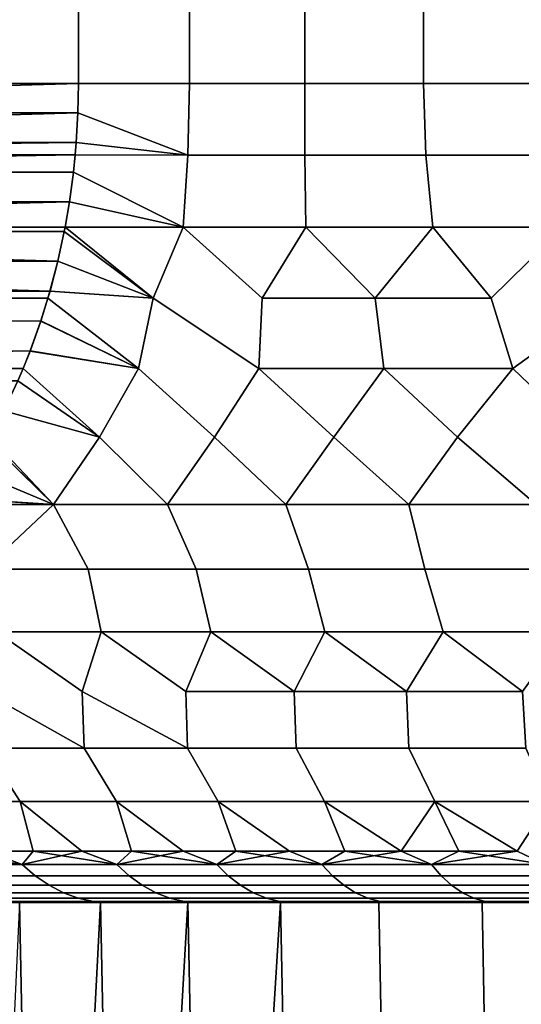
# Model space of a CAD drawing. Header units: metres. Extents: x -109 to 109, y -100 to 58.
# Tile 476 of 642: x -8.18 to -5.73, y 20.2 to 25.01. Entities that reach past the tile are written whole.
import ezdxf

# ---------------------------------------------------------------- set-up
doc = ezdxf.new("R2010")
doc.units = ezdxf.units.M
doc.layers.add('solid_21_062_100_XXX', color=7, linetype='CONTINUOUS')

msp = doc.modelspace()

# ---------------------------------------------------------------- linework, layer by layer
at = {"layer": 'solid_21_062_100_XXX'}
for points in [[(-7.892305, 24.700001, 215.32756), (-7.892305, 32.700001, 215.32756), (-12.892304, 32.700001, 206.667297), (-12.892304, 24.700001, 206.667297)], [(-12.892304, 24.700001, 203.32756), (-12.892304, 32.700001, 203.32756), (-7.892305, 32.700001, 194.667297), (-7.892305, 24.700001, 194.667297)], [(-7.892305, 24.700001, 215.32756), (-7.349827, 24.700001, 215.720306), (-7.349827, 32.700001, 215.720306), (-7.892305, 32.700001, 215.32756)], [(-7.349827, 24.700001, 194.274551), (-7.892305, 24.700001, 194.667297), (-7.892305, 32.700001, 194.667297), (-7.349827, 32.700001, 194.274551)], [(-7.349827, 24.700001, 215.720306), (-6.787843, 24.700001, 216.084595), (-6.787843, 32.700001, 216.084595), (-7.349827, 32.700001, 215.720306)], [(-6.787843, 24.700001, 193.910263), (-7.349827, 24.700001, 194.274551), (-7.349827, 32.700001, 194.274551), (-6.787843, 32.700001, 193.910263)], [(-6.787843, 24.700001, 216.084595), (-6.207843, 24.700001, 216.419464), (-6.207843, 32.700001, 216.419464), (-6.787843, 32.700001, 216.084595)], [(-6.207843, 24.700001, 193.575409), (-6.787843, 24.700001, 193.910263), (-6.787843, 32.700001, 193.910263), (-6.207843, 32.700001, 193.575409)], [(-6.207843, 24.700001, 216.419464), (-5.611368, 24.700001, 216.723999), (-5.611368, 32.700001, 216.723999), (-6.207843, 32.700001, 216.419464)], [(-5.611368, 24.700001, 193.270859), (-6.207843, 24.700001, 193.575409), (-6.207843, 32.700001, 193.575409), (-5.611368, 32.700001, 193.270859)], [(-12.889605, 24.555933, 203.322876), (-12.892304, 24.700001, 203.32756), (-7.892305, 24.700001, 194.667297), (-7.895004, 24.555971, 194.671982)], [(-12.889606, 24.555977, 206.671982), (-7.892305, 24.700001, 215.32756), (-12.892304, 24.700001, 206.667297)], [(-12.881464, 24.411621, 206.686081), (-7.895005, 24.555935, 215.322876), (-7.892305, 24.700001, 215.32756), (-12.889606, 24.555977, 206.671982)], [(-7.349827, 24.700001, 215.720306), (-7.892305, 24.700001, 215.32756), (-7.895005, 24.555935, 215.322876), (-7.358095, 24.35046, 215.699799)], [(-7.895004, 24.555971, 194.671982), (-7.892305, 24.700001, 194.667297), (-7.349827, 24.700001, 194.274551), (-7.358095, 24.35046, 194.295074)], [(-7.358095, 24.35046, 194.295074), (-7.349827, 24.700001, 194.274551), (-6.787843, 24.700001, 193.910263), (-6.786693, 24.35046, 193.923904)], [(-6.787843, 24.700001, 216.084595), (-7.349827, 24.700001, 215.720306), (-7.358095, 24.35046, 215.699799), (-6.786692, 24.35046, 216.070953)], [(-6.196611, 24.35046, 193.583221), (-6.786693, 24.35046, 193.923904), (-6.787843, 24.700001, 193.910263), (-6.207843, 24.700001, 193.575409)], [(-6.207843, 24.700001, 216.419464), (-6.787843, 24.700001, 216.084595), (-6.786692, 24.35046, 216.070953), (-6.19661, 24.35046, 216.411636)], [(-5.589474, 24.35046, 193.273956), (-6.196611, 24.35046, 193.583221), (-6.207843, 24.700001, 193.575409), (-5.611368, 24.700001, 193.270859)], [(-6.207843, 24.700001, 216.419464), (-6.19661, 24.35046, 216.411636), (-5.589473, 24.35046, 216.720901), (-5.611368, 24.700001, 216.723999)], [(-12.881461, 24.411581, 203.308777), (-12.889605, 24.555933, 203.322876), (-7.895004, 24.555971, 194.671982), (-7.903146, 24.411613, 194.686081)], [(-12.876366, 24.350513, 206.694916), (-7.903149, 24.411583, 215.308777), (-7.895005, 24.555935, 215.322876), (-12.881464, 24.411621, 206.686081)], [(-7.895005, 24.555935, 215.322876), (-7.903149, 24.411583, 215.308777), (-7.358095, 24.35046, 215.699799)], [(-7.358095, 24.35046, 194.295074), (-7.903146, 24.411613, 194.686081), (-7.895004, 24.555971, 194.671982)], [(-12.876365, 24.350512, 203.299942), (-12.881461, 24.411581, 203.308777), (-7.903146, 24.411613, 194.686081), (-7.908245, 24.350513, 194.694916)], [(-12.867802, 24.267176, 206.709747), (-7.908245, 24.350512, 215.299942), (-7.903149, 24.411583, 215.308777), (-12.876366, 24.350513, 206.694916)], [(-7.358095, 24.35046, 194.295074), (-7.908245, 24.350513, 194.694916), (-7.903146, 24.411613, 194.686081)], [(-7.903149, 24.411583, 215.308777), (-7.908245, 24.350512, 215.299942), (-7.358095, 24.35046, 215.699799)], [(-12.867801, 24.267168, 203.28511), (-12.876365, 24.350512, 203.299942), (-7.908245, 24.350513, 194.694916), (-7.91681, 24.267166, 194.709747)], [(-12.867802, 24.267176, 206.709747), (-7.916809, 24.267172, 215.28511), (-7.908245, 24.350512, 215.299942)], [(-7.91681, 24.267166, 194.709747), (-7.908245, 24.350513, 194.694916), (-7.358095, 24.35046, 194.295074), (-7.381503, 23.998781, 194.35643)], [(-7.358095, 24.35046, 215.699799), (-7.908245, 24.350512, 215.299942), (-7.916809, 24.267172, 215.28511), (-7.381501, 23.998781, 215.638443)], [(-7.381503, 23.998781, 194.35643), (-7.358095, 24.35046, 194.295074), (-6.786693, 24.35046, 193.923904), (-6.782656, 23.998781, 193.965057)], [(-6.786692, 24.35046, 216.070953), (-7.358095, 24.35046, 215.699799), (-7.381501, 23.998781, 215.638443), (-6.782654, 23.998781, 216.0298)], [(-6.163111, 23.998781, 193.607361), (-6.782656, 23.998781, 193.965057), (-6.786693, 24.35046, 193.923904), (-6.196611, 24.35046, 193.583221)], [(-6.19661, 24.35046, 216.411636), (-6.786692, 24.35046, 216.070953), (-6.782654, 23.998781, 216.0298), (-6.163111, 23.998781, 216.387497)], [(-5.52476, 23.998781, 193.284424), (-6.163111, 23.998781, 193.607361), (-6.196611, 24.35046, 193.583221), (-5.589474, 24.35046, 193.273956)], [(-6.19661, 24.35046, 216.411636), (-6.163111, 23.998781, 216.387497), (-5.524761, 23.998781, 216.710449), (-5.589473, 24.35046, 216.720901)], [(-12.867802, 24.267176, 206.709747), (-12.848472, 24.122503, 206.743225), (-7.936129, 24.122559, 215.251648), (-7.916809, 24.267172, 215.28511)], [(-12.848479, 24.122553, 203.251648), (-12.867801, 24.267168, 203.28511), (-7.91681, 24.267166, 194.709747), (-7.936139, 24.122496, 194.743225)], [(-7.381503, 23.998781, 194.35643), (-7.936139, 24.122496, 194.743225), (-7.91681, 24.267166, 194.709747)], [(-7.916809, 24.267172, 215.28511), (-7.936129, 24.122559, 215.251648), (-7.381501, 23.998781, 215.638443)], [(-12.827353, 23.998844, 203.215057), (-12.848479, 24.122553, 203.251648), (-7.936139, 24.122496, 194.743225), (-7.957255, 23.998846, 194.7798)], [(-12.827354, 23.998846, 206.7798), (-7.936129, 24.122559, 215.251648), (-12.848472, 24.122503, 206.743225)], [(-12.823195, 23.977135, 206.787003), (-7.957256, 23.998844, 215.215057), (-7.936129, 24.122559, 215.251648), (-12.827354, 23.998846, 206.7798)], [(-7.936129, 24.122559, 215.251648), (-7.957256, 23.998844, 215.215057), (-7.381501, 23.998781, 215.638443)], [(-7.527708, 23.65061, 194.535568), (-7.957255, 23.998846, 194.7798), (-7.936139, 24.122496, 194.743225), (-7.381503, 23.998781, 194.35643)], [(-12.823222, 23.977272, 203.207901), (-12.827353, 23.998844, 203.215057), (-7.957255, 23.998846, 194.7798), (-7.961416, 23.977129, 194.787003)], [(-12.823195, 23.977135, 206.787003), (-7.961386, 23.977278, 215.207901), (-7.957256, 23.998844, 215.215057)], [(-7.527708, 23.65061, 194.535568), (-7.961416, 23.977129, 194.787003), (-7.957255, 23.998846, 194.7798)], [(-7.381501, 23.998781, 215.638443), (-7.957256, 23.998844, 215.215057), (-7.961386, 23.977278, 215.207901), (-7.527712, 23.65061, 215.45929)], [(-7.381501, 23.998781, 215.638443), (-7.527712, 23.65061, 215.45929), (-7.011148, 23.30769, 215.709152), (-6.994752, 23.65061, 215.822891)], [(-7.011152, 23.30769, 194.285706), (-7.527708, 23.65061, 194.535568), (-7.381503, 23.998781, 194.35643), (-6.994749, 23.65061, 194.171982)], [(-6.994749, 23.65061, 194.171982), (-7.381503, 23.998781, 194.35643), (-6.782656, 23.998781, 193.965057)], [(-6.782654, 23.998781, 216.0298), (-7.381501, 23.998781, 215.638443), (-6.994752, 23.65061, 215.822891)], [(-6.782654, 23.998781, 216.0298), (-6.994752, 23.65061, 215.822891), (-6.444266, 23.65061, 216.159348)], [(-6.444263, 23.65061, 193.83551), (-6.994749, 23.65061, 194.171982), (-6.782656, 23.998781, 193.965057)], [(-6.444263, 23.65061, 193.83551), (-6.782656, 23.998781, 193.965057), (-6.163111, 23.998781, 193.607361)], [(-6.163111, 23.998781, 216.387497), (-6.782654, 23.998781, 216.0298), (-6.444266, 23.65061, 216.159348)], [(-6.163111, 23.998781, 216.387497), (-6.444266, 23.65061, 216.159348), (-5.877632, 23.65061, 216.46785)], [(-5.87763, 23.65061, 193.527008), (-6.444263, 23.65061, 193.83551), (-6.163111, 23.998781, 193.607361)], [(-5.524761, 23.998781, 216.710449), (-6.163111, 23.998781, 216.387497), (-5.877632, 23.65061, 216.46785)], [(-5.87763, 23.65061, 193.527008), (-6.163111, 23.998781, 193.607361), (-5.52476, 23.998781, 193.284424)], [(-5.524761, 23.998781, 216.710449), (-5.877632, 23.65061, 216.46785), (-5.771171, 23.30769, 216.425064), (-5.296269, 23.65061, 216.747604)], [(-5.771175, 23.30769, 193.569794), (-5.87763, 23.65061, 193.527008), (-5.52476, 23.998781, 193.284424), (-5.296269, 23.65061, 193.247253)], [(-12.823222, 23.977272, 203.207901), (-7.961416, 23.977129, 194.787003), (-7.992857, 23.831469, 194.841461), (-12.791809, 23.831709, 203.153488)], [(-12.823195, 23.977135, 206.787003), (-7.992798, 23.831717, 215.153503), (-7.961386, 23.977278, 215.207901)], [(-12.823195, 23.977135, 206.787003), (-12.791754, 23.831474, 206.841461), (-8.030652, 23.686056, 215.087936), (-7.992798, 23.831717, 215.153503)], [(-7.527708, 23.65061, 194.535568), (-7.992857, 23.831469, 194.841461), (-7.961416, 23.977129, 194.787003)], [(-7.961386, 23.977278, 215.207901), (-7.992798, 23.831717, 215.153503), (-7.527712, 23.65061, 215.45929)], [(-12.791809, 23.831709, 203.153488), (-7.992857, 23.831469, 194.841461), (-8.030729, 23.685783, 194.907059), (-12.753955, 23.686049, 203.087936)], [(-12.753882, 23.685787, 206.907059), (-8.030652, 23.686056, 215.087936), (-12.791754, 23.831474, 206.841461)], [(-7.527708, 23.65061, 194.535568), (-8.030729, 23.685783, 194.907059), (-7.992857, 23.831469, 194.841461)], [(-7.992798, 23.831717, 215.153503), (-8.030652, 23.686056, 215.087936), (-7.527712, 23.65061, 215.45929)], [(-12.743778, 23.650732, 203.070297), (-12.753955, 23.686049, 203.087936), (-8.030729, 23.685783, 194.907059), (-8.04083, 23.650738, 194.924561)], [(-12.753882, 23.685787, 206.907059), (-12.74378, 23.650738, 206.924561), (-8.040832, 23.650732, 215.070297), (-8.030652, 23.686056, 215.087936)], [(-8.030652, 23.686056, 215.087936), (-8.040832, 23.650732, 215.070297), (-7.599179, 23.30769, 215.300323), (-7.527712, 23.65061, 215.45929)], [(-7.599183, 23.30769, 194.694534), (-8.04083, 23.650738, 194.924561), (-8.030729, 23.685783, 194.907059), (-7.527708, 23.65061, 194.535568)], [(-12.74378, 23.650738, 206.924561), (-12.70906, 23.539654, 206.984695), (-8.075465, 23.539907, 215.010315), (-8.040832, 23.650732, 215.070297)], [(-12.709142, 23.5399, 203.010315), (-12.743778, 23.650732, 203.070297), (-8.04083, 23.650738, 194.924561), (-8.075551, 23.53965, 194.984695)], [(-7.599183, 23.30769, 194.694534), (-8.075551, 23.53965, 194.984695), (-8.04083, 23.650738, 194.924561)], [(-8.040832, 23.650732, 215.070297), (-8.075465, 23.539907, 215.010315), (-7.599179, 23.30769, 215.300323)], [(-7.227883, 22.971733, 194.564804), (-7.599183, 23.30769, 194.694534), (-7.527708, 23.65061, 194.535568), (-7.011152, 23.30769, 194.285706)], [(-7.527712, 23.65061, 215.45929), (-7.599179, 23.30769, 215.300323), (-7.22786, 22.971733, 215.430084), (-7.011148, 23.30769, 215.709152)], [(-7.011152, 23.30769, 194.285706), (-6.994749, 23.65061, 194.171982), (-6.444263, 23.65061, 193.83551), (-6.40118, 23.30769, 193.9104)], [(-6.444266, 23.65061, 216.159348), (-6.994752, 23.65061, 215.822891), (-7.011148, 23.30769, 215.709152), (-6.401175, 23.30769, 216.084457)], [(-5.877632, 23.65061, 216.46785), (-6.444266, 23.65061, 216.159348), (-6.401175, 23.30769, 216.084457), (-5.771171, 23.30769, 216.425064)], [(-5.771175, 23.30769, 193.569794), (-6.40118, 23.30769, 193.9104), (-6.444263, 23.65061, 193.83551), (-5.87763, 23.65061, 193.527008)], [(-5.421571, 22.971733, 193.521866), (-5.771175, 23.30769, 193.569794), (-5.296269, 23.65061, 193.247253), (-5.123109, 23.30769, 193.264954)], [(-5.296269, 23.65061, 216.747604), (-5.771171, 23.30769, 216.425064), (-5.421547, 22.971733, 216.473007), (-5.123105, 23.30769, 216.729904)], [(-12.709142, 23.5399, 203.010315), (-8.075551, 23.53965, 194.984695), (-8.127786, 23.393299, 195.075165), (-12.656947, 23.393618, 202.919907)], [(-12.656824, 23.393299, 207.075165), (-8.127659, 23.393627, 214.919907), (-8.075465, 23.539907, 215.010315), (-12.70906, 23.539654, 206.984695)], [(-7.599183, 23.30769, 194.694534), (-8.127786, 23.393299, 195.075165), (-8.075551, 23.53965, 194.984695)], [(-8.075465, 23.539907, 215.010315), (-8.127659, 23.393627, 214.919907), (-7.599179, 23.30769, 215.300323)], [(-12.622688, 23.307838, 202.860565), (-12.656947, 23.393618, 202.919907), (-8.127786, 23.393299, 195.075165), (-8.161932, 23.307814, 195.134308)], [(-12.622678, 23.307814, 207.134308), (-8.127659, 23.393627, 214.919907), (-12.656824, 23.393299, 207.075165)], [(-12.596712, 23.247175, 207.179291), (-8.161922, 23.307838, 214.860565), (-8.127659, 23.393627, 214.919907), (-12.622678, 23.307814, 207.134308)], [(-7.788876, 22.971733, 194.976685), (-8.161932, 23.307814, 195.134308), (-8.127786, 23.393299, 195.075165), (-7.599183, 23.30769, 194.694534)], [(-8.127659, 23.393627, 214.919907), (-8.161922, 23.307838, 214.860565), (-7.788854, 22.971733, 215.018204), (-7.599179, 23.30769, 215.300323)], [(-12.622688, 23.307838, 202.860565), (-8.161932, 23.307814, 195.134308), (-8.187897, 23.247177, 195.179291)], [(-12.596712, 23.247175, 207.179291), (-8.187726, 23.247566, 214.815872), (-8.161922, 23.307838, 214.860565)], [(-7.788876, 22.971733, 194.976685), (-8.187897, 23.247177, 195.179291), (-8.161932, 23.307814, 195.134308)], [(-8.161922, 23.307838, 214.860565), (-8.187726, 23.247566, 214.815872), (-7.788854, 22.971733, 215.018204)], [(-7.457946, 22.644421, 194.893951), (-7.788876, 22.971733, 194.976685), (-7.599183, 23.30769, 194.694534), (-7.227883, 22.971733, 194.564804)], [(-7.599179, 23.30769, 215.300323), (-7.788854, 22.971733, 215.018204), (-7.457963, 22.644421, 215.100891), (-7.22786, 22.971733, 215.430084)], [(-6.879186, 22.644421, 194.491333), (-7.227883, 22.971733, 194.564804), (-7.011152, 23.30769, 194.285706), (-6.645156, 22.971733, 194.184296)], [(-7.011148, 23.30769, 215.709152), (-7.22786, 22.971733, 215.430084), (-6.879202, 22.644421, 215.50351), (-6.645133, 22.971733, 215.810577)], [(-6.645156, 22.971733, 194.184296), (-7.011152, 23.30769, 194.285706), (-6.40118, 23.30769, 193.9104)], [(-6.401175, 23.30769, 216.084457), (-7.011148, 23.30769, 215.709152), (-6.645133, 22.971733, 215.810577)], [(-6.278743, 22.644421, 194.121826), (-6.645156, 22.971733, 194.184296), (-6.40118, 23.30769, 193.9104), (-6.042448, 22.971733, 193.836304)], [(-6.401175, 23.30769, 216.084457), (-6.645133, 22.971733, 215.810577), (-6.278758, 22.644421, 215.873016), (-6.042425, 22.971733, 216.158569)], [(-6.042448, 22.971733, 193.836304), (-6.40118, 23.30769, 193.9104), (-5.771175, 23.30769, 193.569794)], [(-5.771171, 23.30769, 216.425064), (-6.401175, 23.30769, 216.084457), (-6.042425, 22.971733, 216.158569)], [(-5.65851, 22.644421, 193.786606), (-6.042448, 22.971733, 193.836304), (-5.771175, 23.30769, 193.569794), (-5.421571, 22.971733, 193.521866)], [(-5.771171, 23.30769, 216.425064), (-6.042425, 22.971733, 216.158569), (-5.658525, 22.644421, 216.208252), (-5.421547, 22.971733, 216.473007)], [(-7.788876, 22.971733, 194.976685), (-8.256546, 23.10146, 195.298187), (-8.187897, 23.247177, 195.179291)], [(-8.187726, 23.247566, 214.815872), (-8.256346, 23.101858, 214.697021), (-7.788854, 22.971733, 215.018204)], [(-8.256346, 23.101858, 214.697021), (-8.325793, 22.971727, 214.576736), (-8.013216, 22.644421, 214.666428), (-7.788854, 22.971733, 215.018204)], [(-8.013199, 22.644421, 195.328415), (-8.325793, 22.971729, 195.418121), (-8.256546, 23.10146, 195.298187), (-7.788876, 22.971733, 194.976685)], [(-8.013199, 22.644421, 195.328415), (-8.421469, 22.814316, 195.583847), (-8.334268, 22.956833, 195.4328)], [(-8.333982, 22.957331, 214.562546), (-8.421124, 22.814846, 214.411621), (-8.013216, 22.644421, 214.666428)], [(-8.013199, 22.644421, 195.328415), (-8.334268, 22.956833, 195.4328), (-8.325793, 22.971729, 195.418121)], [(-8.325793, 22.971727, 214.576736), (-8.333982, 22.957331, 214.562546), (-8.013216, 22.644421, 214.666428)], [(-7.788854, 22.971733, 215.018204), (-8.013216, 22.644421, 214.666428), (-7.457963, 22.644421, 215.100891)], [(-7.457946, 22.644421, 194.893951), (-8.013199, 22.644421, 195.328415), (-7.788876, 22.971733, 194.976685)], [(-7.22786, 22.971733, 215.430084), (-7.457963, 22.644421, 215.100891), (-6.879202, 22.644421, 215.50351)], [(-6.879186, 22.644421, 194.491333), (-7.457946, 22.644421, 194.893951), (-7.227883, 22.971733, 194.564804)], [(-6.645133, 22.971733, 215.810577), (-6.879202, 22.644421, 215.50351), (-6.278758, 22.644421, 215.873016)], [(-6.278743, 22.644421, 194.121826), (-6.879186, 22.644421, 194.491333), (-6.645156, 22.971733, 194.184296)], [(-6.042425, 22.971733, 216.158569), (-6.278758, 22.644421, 215.873016), (-5.658525, 22.644421, 216.208252)], [(-5.65851, 22.644421, 193.786606), (-6.278743, 22.644421, 194.121826), (-6.042448, 22.971733, 193.836304)], [(-8.013199, 22.644421, 195.328415), (-8.518579, 22.674885, 195.752045), (-8.421469, 22.814316, 195.583847)], [(-8.421124, 22.814846, 214.411621), (-8.518169, 22.675434, 214.24353), (-8.013216, 22.644421, 214.666428)], [(-8.518169, 22.675434, 214.24353), (-8.541775, 22.644104, 214.202637), (-8.013216, 22.644421, 214.666428)], [(-8.349777, 22.327393, 195.828384), (-8.541775, 22.644104, 195.792221), (-8.518579, 22.674885, 195.752045), (-8.013199, 22.644421, 195.328415)], [(-8.541775, 22.644104, 214.202637), (-8.349761, 22.327393, 214.166489), (-7.845009, 22.327393, 214.601913), (-8.013216, 22.644421, 214.666428)], [(-7.845026, 22.327393, 195.39296), (-8.349777, 22.327393, 195.828384), (-8.013199, 22.644421, 195.328415)], [(-8.013216, 22.644421, 214.666428), (-7.845009, 22.327393, 214.601913), (-7.31759, 22.327393, 215.009583), (-7.457963, 22.644421, 215.100891)], [(-7.317608, 22.327393, 194.985291), (-7.845026, 22.327393, 195.39296), (-8.013199, 22.644421, 195.328415), (-7.457946, 22.644421, 194.893951)], [(-7.457963, 22.644421, 215.100891), (-7.31759, 22.327393, 215.009583), (-6.769028, 22.327393, 215.388321), (-6.879202, 22.644421, 215.50351)], [(-6.769047, 22.327393, 194.606552), (-7.317608, 22.327393, 194.985291), (-7.457946, 22.644421, 194.893951), (-6.879186, 22.644421, 194.491333)], [(-6.278758, 22.644421, 215.873016), (-6.879202, 22.644421, 215.50351), (-6.769028, 22.327393, 215.388321), (-6.200906, 22.327393, 215.73703)], [(-6.200927, 22.327393, 194.257843), (-6.769047, 22.327393, 194.606552), (-6.879186, 22.644421, 194.491333), (-6.278743, 22.644421, 194.121826)], [(-5.658525, 22.644421, 216.208252), (-6.278758, 22.644421, 215.873016), (-6.200906, 22.327393, 215.73703), (-5.614869, 22.327393, 216.054718)], [(-6.200927, 22.327393, 194.257843), (-6.278743, 22.644421, 194.121826), (-5.65851, 22.644421, 193.786606), (-5.61489, 22.327393, 193.940155)], [(-8.292141, 22.022234, 196.018005), (-8.349777, 22.327393, 195.828384), (-7.845026, 22.327393, 195.39296), (-7.781225, 22.022234, 195.571808)], [(-7.845009, 22.327393, 214.601913), (-8.349761, 22.327393, 214.166489), (-8.292132, 22.022234, 213.976868), (-7.781216, 22.022234, 214.42305)], [(-7.781225, 22.022234, 195.571808), (-7.845026, 22.327393, 195.39296), (-7.317608, 22.327393, 194.985291), (-7.246342, 22.022234, 195.154663)], [(-7.31759, 22.327393, 215.009583), (-7.845009, 22.327393, 214.601913), (-7.781216, 22.022234, 214.42305), (-7.246334, 22.022234, 214.84021)], [(-7.246342, 22.022234, 195.154663), (-7.317608, 22.327393, 194.985291), (-6.769047, 22.327393, 194.606552), (-6.689141, 22.022234, 194.767807)], [(-6.769028, 22.327393, 215.388321), (-7.31759, 22.327393, 215.009583), (-7.246334, 22.022234, 214.84021), (-6.689132, 22.022234, 215.227051)], [(-6.111338, 22.022234, 194.412476), (-6.689141, 22.022234, 194.767807), (-6.769047, 22.327393, 194.606552), (-6.200927, 22.327393, 194.257843)], [(-6.200906, 22.327393, 215.73703), (-6.769028, 22.327393, 215.388321), (-6.689132, 22.022234, 215.227051), (-6.111329, 22.022234, 215.582382)], [(-5.514711, 22.022234, 194.089737), (-6.111338, 22.022234, 194.412476), (-6.200927, 22.327393, 194.257843), (-5.61489, 22.327393, 193.940155)], [(-6.200906, 22.327393, 215.73703), (-6.111329, 22.022234, 215.582382), (-5.514702, 22.022234, 215.905121), (-5.614869, 22.327393, 216.054718)], [(-8.292132, 22.022234, 213.976868), (-8.356841, 21.730471, 213.640808), (-7.864698, 21.45356, 213.798035), (-7.873984, 21.730471, 214.082855)], [(-8.292141, 22.022234, 196.018005), (-7.873829, 21.730471, 195.911865), (-7.864698, 21.45356, 196.196823), (-8.356688, 21.730471, 196.353912)], [(-7.781225, 22.022234, 195.571808), (-7.873829, 21.730471, 195.911865), (-8.292141, 22.022234, 196.018005)], [(-7.781216, 22.022234, 214.42305), (-8.292132, 22.022234, 213.976868), (-7.873984, 21.730471, 214.082855)], [(-7.781216, 22.022234, 214.42305), (-7.873984, 21.730471, 214.082855), (-7.358871, 21.45356, 214.225159), (-7.36778, 21.730471, 214.497986)], [(-7.781225, 22.022234, 195.571808), (-7.367626, 21.730471, 195.496765), (-7.358871, 21.45356, 195.769699), (-7.873829, 21.730471, 195.911865)], [(-7.246342, 22.022234, 195.154663), (-7.367626, 21.730471, 195.496765), (-7.781225, 22.022234, 195.571808)], [(-7.246334, 22.022234, 214.84021), (-7.781216, 22.022234, 214.42305), (-7.36778, 21.730471, 214.497986)], [(-7.246334, 22.022234, 214.84021), (-7.36778, 21.730471, 214.497986), (-6.839732, 21.730471, 214.884933)], [(-7.246342, 22.022234, 195.154663), (-6.83958, 21.730471, 195.109818), (-7.367626, 21.730471, 195.496765)], [(-6.689141, 22.022234, 194.767807), (-6.83958, 21.730471, 195.109818), (-7.246342, 22.022234, 195.154663)], [(-6.689132, 22.022234, 215.227051), (-7.246334, 22.022234, 214.84021), (-6.839732, 21.730471, 214.884933)], [(-6.689132, 22.022234, 215.227051), (-6.839732, 21.730471, 214.884933), (-6.291404, 21.730471, 215.242569)], [(-6.689141, 22.022234, 194.767807), (-6.291254, 21.730471, 194.752197), (-6.83958, 21.730471, 195.109818)], [(-6.111338, 22.022234, 194.412476), (-6.291254, 21.730471, 194.752197), (-6.689141, 22.022234, 194.767807)], [(-6.111329, 22.022234, 215.582382), (-6.689132, 22.022234, 215.227051), (-6.291404, 21.730471, 215.242569)], [(-6.111329, 22.022234, 215.582382), (-6.291404, 21.730471, 215.242569), (-5.724422, 21.730471, 215.569824)], [(-6.111338, 22.022234, 194.412476), (-5.724276, 21.730471, 194.424957), (-6.291254, 21.730471, 194.752197)], [(-5.514711, 22.022234, 194.089737), (-5.724276, 21.730471, 194.424957), (-6.111338, 22.022234, 194.412476)], [(-5.514702, 22.022234, 215.905121), (-6.111329, 22.022234, 215.582382), (-5.724422, 21.730471, 215.569824)], [(-8.356841, 21.730471, 213.640808), (-8.345778, 21.45356, 213.343216), (-7.864698, 21.45356, 213.798035)], [(-8.356688, 21.730471, 196.353912), (-7.864698, 21.45356, 196.196823), (-8.345778, 21.45356, 196.651657)], [(-7.873984, 21.730471, 214.082855), (-7.864698, 21.45356, 213.798035), (-7.358871, 21.45356, 214.225159)], [(-7.873829, 21.730471, 195.911865), (-7.358871, 21.45356, 195.769699), (-7.864698, 21.45356, 196.196823)], [(-6.839732, 21.730471, 214.884933), (-7.36778, 21.730471, 214.497986), (-7.358871, 21.45356, 214.225159), (-6.829892, 21.45356, 214.62326)], [(-6.83958, 21.730471, 195.109818), (-6.829892, 21.45356, 195.371597), (-7.358871, 21.45356, 195.769699), (-7.367626, 21.730471, 195.496765)], [(-6.291404, 21.730471, 215.242569), (-6.839732, 21.730471, 214.884933), (-6.829892, 21.45356, 214.62326), (-6.279422, 21.45356, 214.991074)], [(-6.291254, 21.730471, 194.752197), (-6.279422, 21.45356, 195.003784), (-6.829892, 21.45356, 195.371597), (-6.83958, 21.730471, 195.109818)], [(-5.724422, 21.730471, 215.569824), (-6.291404, 21.730471, 215.242569), (-6.279422, 21.45356, 214.991074), (-5.709196, 21.45356, 215.327438)], [(-5.724276, 21.730471, 194.424957), (-5.709196, 21.45356, 194.667419), (-6.279422, 21.45356, 195.003784), (-6.291254, 21.730471, 194.752197)], [(-8.622407, 21.192892, 212.702881), (-8.176794, 21.192892, 213.174225), (-8.345778, 21.45356, 213.343216), (-8.800601, 21.45356, 212.862122)], [(-8.176794, 21.192892, 196.820633), (-8.622407, 21.192892, 197.291977), (-8.800601, 21.45356, 197.132736), (-8.345778, 21.45356, 196.651657)], [(-8.176794, 21.192892, 213.174225), (-7.705453, 21.192892, 213.619843), (-7.864698, 21.45356, 213.798035), (-8.345778, 21.45356, 213.343216)], [(-7.705453, 21.192892, 196.375031), (-8.176794, 21.192892, 196.820633), (-8.345778, 21.45356, 196.651657), (-7.864698, 21.45356, 196.196823)], [(-7.705453, 21.192892, 213.619843), (-7.209869, 21.192892, 214.038315), (-7.358871, 21.45356, 214.225159), (-7.864698, 21.45356, 213.798035)], [(-7.209869, 21.192892, 195.956543), (-7.705453, 21.192892, 196.375031), (-7.864698, 21.45356, 196.196823), (-7.358871, 21.45356, 195.769699)], [(-7.209869, 21.192892, 214.038315), (-6.6916, 21.192892, 214.42836), (-6.829892, 21.45356, 214.62326), (-7.358871, 21.45356, 214.225159)], [(-6.6916, 21.192892, 195.566498), (-7.209869, 21.192892, 195.956543), (-7.358871, 21.45356, 195.769699), (-6.829892, 21.45356, 195.371597)], [(-6.6916, 21.192892, 214.42836), (-6.152277, 21.192892, 214.788727), (-6.279422, 21.45356, 214.991074), (-6.829892, 21.45356, 214.62326)], [(-6.152277, 21.192892, 195.206146), (-6.6916, 21.192892, 195.566498), (-6.829892, 21.45356, 195.371597), (-6.279422, 21.45356, 195.003784)], [(-6.152277, 21.192892, 214.788727), (-5.593596, 21.192892, 215.118286), (-5.709196, 21.45356, 215.327438), (-6.279422, 21.45356, 214.991074)], [(-5.593596, 21.192892, 194.876587), (-6.152277, 21.192892, 195.206146), (-6.279422, 21.45356, 195.003784), (-5.709196, 21.45356, 194.667419)], [(-8.342828, 20.950001, 212.629578), (-8.112997, 20.950001, 212.873459), (-8.176794, 21.192892, 213.174225), (-8.622407, 21.192892, 212.702881)], [(-8.112997, 20.950001, 197.121399), (-8.342828, 20.950001, 197.36528), (-8.622407, 21.192892, 197.291977), (-8.176794, 21.192892, 196.820633)], [(-7.87604, 20.950001, 213.110413), (-7.632164, 20.950001, 213.34024), (-7.705453, 21.192892, 213.619843), (-8.176794, 21.192892, 213.174225)], [(-8.112997, 20.950001, 212.873459), (-7.87604, 20.950001, 213.110413), (-8.176794, 21.192892, 213.174225)], [(-7.632165, 20.950001, 196.654617), (-7.87604, 20.950001, 196.884445), (-8.176794, 21.192892, 196.820633), (-7.705453, 21.192892, 196.375031)], [(-7.87604, 20.950001, 196.884445), (-8.112997, 20.950001, 197.121399), (-8.176794, 21.192892, 196.820633)], [(-7.381586, 20.950001, 213.562744), (-7.124523, 20.950001, 213.777725), (-7.209869, 21.192892, 214.038315), (-7.705453, 21.192892, 213.619843)], [(-7.632164, 20.950001, 213.34024), (-7.381586, 20.950001, 213.562744), (-7.705453, 21.192892, 213.619843)], [(-7.124524, 20.950001, 196.217133), (-7.381586, 20.950001, 196.432114), (-7.705453, 21.192892, 196.375031), (-7.209869, 21.192892, 195.956543)], [(-7.381586, 20.950001, 196.432114), (-7.632165, 20.950001, 196.654617), (-7.705453, 21.192892, 196.375031)], [(-6.861203, 20.950001, 213.985001), (-6.591857, 20.950001, 214.184372), (-6.6916, 21.192892, 214.42836), (-7.209869, 21.192892, 214.038315)], [(-7.124523, 20.950001, 213.777725), (-6.861203, 20.950001, 213.985001), (-7.209869, 21.192892, 214.038315)], [(-6.591858, 20.950001, 195.810486), (-6.861204, 20.950001, 196.009857), (-7.209869, 21.192892, 195.956543), (-6.6916, 21.192892, 195.566498)], [(-6.861204, 20.950001, 196.009857), (-7.124524, 20.950001, 196.217133), (-7.209869, 21.192892, 195.956543)], [(-6.316721, 20.950001, 214.375687), (-6.036037, 20.950001, 214.558746), (-6.152277, 21.192892, 214.788727), (-6.6916, 21.192892, 214.42836)], [(-6.591857, 20.950001, 214.184372), (-6.316721, 20.950001, 214.375687), (-6.6916, 21.192892, 214.42836)], [(-6.316722, 20.950001, 195.619186), (-6.6916, 21.192892, 195.566498), (-6.152277, 21.192892, 195.206146)], [(-6.316722, 20.950001, 195.619186), (-6.591858, 20.950001, 195.810486), (-6.6916, 21.192892, 195.566498)], [(-6.169221, 20.886124, 195.617584), (-6.316722, 20.950001, 195.619186), (-6.152277, 21.192892, 195.206146), (-6.036039, 20.950001, 195.436111)], [(-5.750052, 20.950001, 214.733414), (-5.593596, 21.192892, 215.118286), (-6.152277, 21.192892, 214.788727)], [(-6.036037, 20.950001, 214.558746), (-5.750052, 20.950001, 214.733414), (-6.152277, 21.192892, 214.788727)], [(-5.750054, 20.950001, 195.261444), (-6.152277, 21.192892, 195.206146), (-5.593596, 21.192892, 194.876587)], [(-5.750054, 20.950001, 195.261444), (-6.036039, 20.950001, 195.436111), (-6.152277, 21.192892, 195.206146)], [(-5.613394, 20.886124, 195.27475), (-5.750054, 20.950001, 195.261444), (-5.593596, 21.192892, 194.876587), (-5.459019, 20.950001, 195.095322)], [(-5.613394, 20.886124, 214.720108), (-5.459017, 20.950001, 214.899536), (-5.593596, 21.192892, 215.118286), (-5.750052, 20.950001, 214.733414)], [(-8.16607, 20.886124, 212.701721), (-8.56533, 20.950001, 212.379013), (-8.600219, 20.886124, 212.213867)], [(-8.600219, 20.886124, 197.780991), (-8.342828, 20.950001, 197.36528), (-8.16607, 20.886124, 197.293137)], [(-8.16607, 20.886124, 212.701721), (-8.342828, 20.950001, 212.629578), (-8.56533, 20.950001, 212.379013)], [(-8.16607, 20.886124, 212.701721), (-8.112997, 20.950001, 212.873459), (-8.342828, 20.950001, 212.629578)], [(-8.16607, 20.886124, 197.293137), (-8.342828, 20.950001, 197.36528), (-8.112997, 20.950001, 197.121399)], [(-7.70429, 20.886124, 213.163498), (-8.112997, 20.950001, 212.873459), (-8.16607, 20.886124, 212.701721)], [(-8.16607, 20.886124, 197.293137), (-8.112997, 20.950001, 197.121399), (-7.87604, 20.950001, 196.884445)], [(-8.16607, 20.886124, 197.293137), (-7.87604, 20.950001, 196.884445), (-7.70429, 20.886124, 196.83136)], [(-7.70429, 20.886124, 213.163498), (-7.87604, 20.950001, 213.110413), (-8.112997, 20.950001, 212.873459)], [(-7.70429, 20.886124, 213.163498), (-7.632164, 20.950001, 213.34024), (-7.87604, 20.950001, 213.110413)], [(-7.70429, 20.886124, 196.83136), (-7.87604, 20.950001, 196.884445), (-7.632165, 20.950001, 196.654617)], [(-7.216441, 20.886124, 213.597656), (-7.632164, 20.950001, 213.34024), (-7.70429, 20.886124, 213.163498)], [(-7.70429, 20.886124, 196.83136), (-7.632165, 20.950001, 196.654617), (-7.381586, 20.950001, 196.432114)], [(-7.70429, 20.886124, 196.83136), (-7.381586, 20.950001, 196.432114), (-7.216441, 20.886124, 196.397217)], [(-7.216441, 20.886124, 213.597656), (-7.381586, 20.950001, 213.562744), (-7.632164, 20.950001, 213.34024)], [(-7.216441, 20.886124, 213.597656), (-7.124523, 20.950001, 213.777725), (-7.381586, 20.950001, 213.562744)], [(-7.216441, 20.886124, 196.397217), (-7.381586, 20.950001, 196.432114), (-7.124524, 20.950001, 196.217133)], [(-6.704174, 20.886124, 214.002701), (-7.124523, 20.950001, 213.777725), (-7.216441, 20.886124, 213.597656)], [(-7.216441, 20.886124, 196.397217), (-7.124524, 20.950001, 196.217133), (-6.861204, 20.950001, 196.009857)], [(-7.216441, 20.886124, 196.397217), (-6.861204, 20.950001, 196.009857), (-6.704174, 20.886124, 195.992157)], [(-6.704174, 20.886124, 214.002701), (-6.861203, 20.950001, 213.985001), (-7.124523, 20.950001, 213.777725)], [(-6.704174, 20.886124, 195.992157), (-6.861204, 20.950001, 196.009857), (-6.591858, 20.950001, 195.810486)], [(-6.704174, 20.886124, 214.002701), (-6.591857, 20.950001, 214.184372), (-6.861203, 20.950001, 213.985001)], [(-6.169221, 20.886124, 214.377274), (-6.591857, 20.950001, 214.184372), (-6.704174, 20.886124, 214.002701)], [(-6.704174, 20.886124, 195.992157), (-6.591858, 20.950001, 195.810486), (-6.316722, 20.950001, 195.619186)], [(-6.704174, 20.886124, 195.992157), (-6.316722, 20.950001, 195.619186), (-6.169221, 20.886124, 195.617584)], [(-6.169221, 20.886124, 214.377274), (-6.316721, 20.950001, 214.375687), (-6.591857, 20.950001, 214.184372)], [(-6.169221, 20.886124, 214.377274), (-6.036037, 20.950001, 214.558746), (-6.316721, 20.950001, 214.375687)], [(-5.613394, 20.886124, 214.720108), (-6.036037, 20.950001, 214.558746), (-6.169221, 20.886124, 214.377274)], [(-6.169221, 20.886124, 195.617584), (-6.036039, 20.950001, 195.436111), (-5.750054, 20.950001, 195.261444)], [(-6.169221, 20.886124, 195.617584), (-5.750054, 20.950001, 195.261444), (-5.613394, 20.886124, 195.27475)], [(-5.613394, 20.886124, 214.720108), (-5.750052, 20.950001, 214.733414), (-6.036037, 20.950001, 214.558746)], [(-8.16607, 20.886124, 212.701721), (-8.600219, 20.886124, 212.213867), (-8.533523, 20.830523, 212.157913), (-8.102741, 20.830523, 212.641968)], [(-8.600219, 20.886124, 197.780991), (-8.16607, 20.886124, 197.293137), (-8.102741, 20.830523, 197.35289), (-8.533523, 20.830523, 197.83696)], [(-7.70429, 20.886124, 213.163498), (-8.16607, 20.886124, 212.701721), (-8.102741, 20.830523, 212.641968), (-7.644542, 20.830523, 213.100174)], [(-8.16607, 20.886124, 197.293137), (-7.70429, 20.886124, 196.83136), (-7.644542, 20.830523, 196.894684), (-8.102741, 20.830523, 197.35289)], [(-7.216441, 20.886124, 213.597656), (-7.70429, 20.886124, 213.163498), (-7.644542, 20.830523, 213.100174), (-7.160476, 20.830523, 213.53096)], [(-7.70429, 20.886124, 196.83136), (-7.216441, 20.886124, 196.397217), (-7.160476, 20.830523, 196.463913), (-7.644542, 20.830523, 196.894684)], [(-6.704174, 20.886124, 214.002701), (-7.216441, 20.886124, 213.597656), (-7.160476, 20.830523, 213.53096), (-6.652181, 20.830523, 213.932861)], [(-7.216441, 20.886124, 196.397217), (-6.704174, 20.886124, 195.992157), (-6.652181, 20.830523, 196.061996), (-7.160476, 20.830523, 196.463913)], [(-6.169221, 20.886124, 214.377274), (-6.704174, 20.886124, 214.002701), (-6.652181, 20.830523, 213.932861), (-6.121378, 20.830523, 214.304535)], [(-6.704174, 20.886124, 195.992157), (-6.169221, 20.886124, 195.617584), (-6.121378, 20.830523, 195.690323), (-6.652181, 20.830523, 196.061996)], [(-5.613394, 20.886124, 214.720108), (-6.169221, 20.886124, 214.377274), (-6.121378, 20.830523, 214.304535), (-5.569861, 20.830523, 214.644714)], [(-6.169221, 20.886124, 195.617584), (-5.613394, 20.886124, 195.27475), (-5.569861, 20.830523, 195.350143), (-6.121378, 20.830523, 195.690323)], [(-8.462789, 20.784201, 212.098557), (-8.035577, 20.784201, 212.578613), (-8.102741, 20.830523, 212.641968), (-8.533523, 20.830523, 212.157913)], [(-8.035577, 20.784201, 197.41626), (-8.462789, 20.784201, 197.896301), (-8.533523, 20.830523, 197.83696), (-8.102741, 20.830523, 197.35289)], [(-8.035577, 20.784201, 212.578613), (-7.581176, 20.784201, 213.033005), (-7.644542, 20.830523, 213.100174), (-8.102741, 20.830523, 212.641968)], [(-7.581176, 20.784201, 196.961853), (-8.035577, 20.784201, 197.41626), (-8.102741, 20.830523, 197.35289), (-7.644542, 20.830523, 196.894684)], [(-7.581176, 20.784201, 213.033005), (-7.101122, 20.784201, 213.46022), (-7.160476, 20.830523, 213.53096), (-7.644542, 20.830523, 213.100174)], [(-7.101122, 20.784201, 196.534637), (-7.581176, 20.784201, 196.961853), (-7.644542, 20.830523, 196.894684), (-7.160476, 20.830523, 196.463913)], [(-7.101122, 20.784201, 213.46022), (-6.597041, 20.784201, 213.858795), (-6.652181, 20.830523, 213.932861), (-7.160476, 20.830523, 213.53096)], [(-6.597041, 20.784201, 196.136063), (-7.101122, 20.784201, 196.534637), (-7.160476, 20.830523, 196.463913), (-6.652181, 20.830523, 196.061996)], [(-6.597041, 20.784201, 213.858795), (-6.070638, 20.784201, 214.227386), (-6.121378, 20.830523, 214.304535), (-6.652181, 20.830523, 213.932861)], [(-6.070638, 20.784201, 195.767471), (-6.597041, 20.784201, 196.136063), (-6.652181, 20.830523, 196.061996), (-6.121378, 20.830523, 195.690323)], [(-5.523693, 20.784201, 195.430115), (-6.070638, 20.784201, 195.767471), (-6.121378, 20.830523, 195.690323), (-5.569861, 20.830523, 195.350143)], [(-5.569861, 20.830523, 214.644714), (-6.121378, 20.830523, 214.304535), (-6.070638, 20.784201, 214.227386), (-5.523693, 20.784201, 214.564743)], [(-8.38877, 20.747652, 212.036438), (-7.965296, 20.747652, 212.512299), (-8.035577, 20.784201, 212.578613), (-8.462789, 20.784201, 212.098557)], [(-7.965296, 20.747652, 197.482559), (-8.38877, 20.747652, 197.95842), (-8.462789, 20.784201, 197.896301), (-8.035577, 20.784201, 197.41626)], [(-7.965296, 20.747652, 212.512299), (-7.514869, 20.747652, 212.962723), (-7.581176, 20.784201, 213.033005), (-8.035577, 20.784201, 212.578613)], [(-7.514869, 20.747652, 197.032135), (-7.965296, 20.747652, 197.482559), (-8.035577, 20.784201, 197.41626), (-7.581176, 20.784201, 196.961853)], [(-7.514869, 20.747652, 212.962723), (-7.039014, 20.747652, 213.3862), (-7.101122, 20.784201, 213.46022), (-7.581176, 20.784201, 213.033005)], [(-7.039014, 20.747652, 196.608658), (-7.514869, 20.747652, 197.032135), (-7.581176, 20.784201, 196.961853), (-7.101122, 20.784201, 196.534637)], [(-7.039014, 20.747652, 213.3862), (-6.539341, 20.747652, 213.781296), (-6.597041, 20.784201, 213.858795), (-7.101122, 20.784201, 213.46022)], [(-6.539341, 20.747652, 196.213577), (-7.039014, 20.747652, 196.608658), (-7.101122, 20.784201, 196.534637), (-6.597041, 20.784201, 196.136063)], [(-6.539341, 20.747652, 213.781296), (-6.017542, 20.747652, 214.146652), (-6.070638, 20.784201, 214.227386), (-6.597041, 20.784201, 213.858795)], [(-6.017542, 20.747652, 195.848206), (-6.539341, 20.747652, 196.213577), (-6.597041, 20.784201, 196.136063), (-6.070638, 20.784201, 195.767471)], [(-6.017542, 20.747652, 214.146652), (-5.475381, 20.747652, 214.481064), (-5.523693, 20.784201, 214.564743), (-6.070638, 20.784201, 214.227386)], [(-5.475381, 20.747652, 195.513794), (-6.017542, 20.747652, 195.848206), (-6.070638, 20.784201, 195.767471), (-5.523693, 20.784201, 195.430115)], [(-7.965296, 20.747652, 212.512299), (-8.38877, 20.747652, 212.036438), (-8.312259, 20.721266, 211.972244), (-7.892647, 20.721266, 212.443756)], [(-7.892647, 20.721266, 197.551102), (-8.312259, 20.721266, 198.022614), (-8.38877, 20.747652, 197.95842), (-7.965296, 20.747652, 197.482559)], [(-7.514869, 20.747652, 212.962723), (-7.965296, 20.747652, 212.512299), (-7.892647, 20.721266, 212.443756), (-7.446328, 20.721266, 212.890076)], [(-7.446328, 20.721266, 197.104782), (-7.892647, 20.721266, 197.551102), (-7.965296, 20.747652, 197.482559), (-7.514869, 20.747652, 197.032135)], [(-7.039014, 20.747652, 213.3862), (-7.514869, 20.747652, 212.962723), (-7.446328, 20.721266, 212.890076), (-6.974813, 20.721266, 213.309692)], [(-6.974813, 20.721266, 196.685165), (-7.446328, 20.721266, 197.104782), (-7.514869, 20.747652, 197.032135), (-7.039014, 20.747652, 196.608658)], [(-6.539341, 20.747652, 213.781296), (-7.039014, 20.747652, 213.3862), (-6.974813, 20.721266, 213.309692), (-6.479698, 20.721266, 213.701172)], [(-6.479698, 20.721266, 196.293686), (-6.974813, 20.721266, 196.685165), (-7.039014, 20.747652, 196.608658), (-6.539341, 20.747652, 196.213577)], [(-6.479698, 20.721266, 213.701172), (-5.962658, 20.721266, 214.063217), (-6.017542, 20.747652, 214.146652), (-6.539341, 20.747652, 213.781296)], [(-5.962658, 20.721266, 195.931656), (-6.479698, 20.721266, 196.293686), (-6.539341, 20.747652, 196.213577), (-6.017542, 20.747652, 195.848206)], [(-5.962658, 20.721266, 214.063217), (-5.425442, 20.721266, 214.394577), (-5.475381, 20.747652, 214.481064), (-6.017542, 20.747652, 214.146652)], [(-5.425442, 20.721266, 195.600296), (-5.962658, 20.721266, 195.931656), (-6.017542, 20.747652, 195.848206), (-5.475381, 20.747652, 195.513794)], [(-8.234071, 20.705326, 211.906631), (-8.621875, 20.705326, 211.416183), (-8.380589, 20.700001, 211.562317), (-8.17853, 20.700001, 211.812393)], [(-8.544433, 20.700001, 199.335709), (-8.179671, 20.700001, 198.820419), (-8.06863, 15.2, 198.676056), (-8.435585, 15.2, 199.174774)], [(-7.783891, 20.700001, 211.666275), (-8.179671, 20.700001, 211.174438), (-8.435585, 15.2, 210.820099), (-8.06863, 15.2, 211.318802)], [(-8.380589, 20.700001, 211.562317), (-8.179671, 20.700001, 211.174438), (-7.783891, 20.700001, 211.666275), (-8.17853, 20.700001, 211.812393)], [(-8.234071, 20.705326, 211.906631), (-7.818405, 20.705326, 212.373718), (-7.892647, 20.721266, 212.443756), (-8.312259, 20.721266, 211.972244)], [(-7.818405, 20.705326, 197.62114), (-8.234071, 20.705326, 198.088226), (-8.312259, 20.721266, 198.022614), (-7.892647, 20.721266, 197.551102)], [(-8.234071, 20.705326, 198.088226), (-7.969007, 20.700001, 197.938614), (-8.178555, 20.700001, 198.182495)], [(-8.234071, 20.705326, 198.088226), (-7.818405, 20.705326, 197.62114), (-7.969007, 20.700001, 197.938614)], [(-8.234071, 20.705326, 211.906631), (-8.17853, 20.700001, 211.812393), (-7.968981, 20.700001, 212.056274)], [(-7.818405, 20.705326, 212.373718), (-8.234071, 20.705326, 211.906631), (-7.968981, 20.700001, 212.056274), (-7.752174, 20.700001, 212.293716)], [(-8.179671, 20.700001, 198.820419), (-7.783891, 20.700001, 198.328583), (-7.672235, 15.2, 198.200424), (-8.06863, 15.2, 198.676056)], [(-8.178555, 20.700001, 198.182495), (-7.969007, 20.700001, 197.938614), (-7.783891, 20.700001, 198.328583), (-8.179671, 20.700001, 198.820419)], [(-7.968981, 20.700001, 212.056274), (-8.17853, 20.700001, 211.812393), (-7.783891, 20.700001, 211.666275)], [(-7.358609, 20.700001, 212.132797), (-7.783891, 20.700001, 211.666275), (-8.06863, 15.2, 211.318802), (-7.672235, 15.2, 211.794434)], [(-7.818405, 20.705326, 197.62114), (-7.752201, 20.700001, 197.701172), (-7.969007, 20.700001, 197.938614)], [(-7.969007, 20.700001, 197.938614), (-7.752201, 20.700001, 197.701172), (-7.783891, 20.700001, 198.328583)], [(-7.968981, 20.700001, 212.056274), (-7.783891, 20.700001, 211.666275), (-7.358609, 20.700001, 212.132797), (-7.752174, 20.700001, 212.293716)], [(-7.818405, 20.705326, 212.373718), (-7.376285, 20.705326, 212.815842), (-7.446328, 20.721266, 212.890076), (-7.892647, 20.721266, 212.443756)], [(-7.376285, 20.705326, 197.179031), (-7.818405, 20.705326, 197.62114), (-7.892647, 20.721266, 197.551102), (-7.446328, 20.721266, 197.104782)], [(-7.818405, 20.705326, 197.62114), (-7.528346, 20.700001, 197.470413), (-7.752201, 20.700001, 197.701172)], [(-7.818405, 20.705326, 197.62114), (-7.376285, 20.705326, 197.179031), (-7.528346, 20.700001, 197.470413)], [(-7.818405, 20.705326, 212.373718), (-7.752174, 20.700001, 212.293716), (-7.528319, 20.700001, 212.524475)], [(-7.376285, 20.705326, 212.815842), (-7.818405, 20.705326, 212.373718), (-7.528319, 20.700001, 212.524475)], [(-7.783891, 20.700001, 198.328583), (-7.358609, 20.700001, 197.862076), (-7.247845, 15.2, 197.749588), (-7.672235, 15.2, 198.200424)], [(-7.752201, 20.700001, 197.701172), (-7.528346, 20.700001, 197.470413), (-7.358609, 20.700001, 197.862076), (-7.783891, 20.700001, 198.328583)], [(-7.528319, 20.700001, 212.524475), (-7.752174, 20.700001, 212.293716), (-7.358609, 20.700001, 212.132797)], [(-6.905382, 20.700001, 212.572266), (-7.358609, 20.700001, 212.132797), (-7.672235, 15.2, 211.794434), (-7.247845, 15.2, 212.24527)], [(-7.376285, 20.705326, 197.179031), (-7.297583, 20.700001, 197.246475), (-7.358609, 20.700001, 197.862076), (-7.528346, 20.700001, 197.470413)], [(-7.376285, 20.705326, 212.815842), (-7.528319, 20.700001, 212.524475), (-7.297555, 20.700001, 212.748413)], [(-7.528319, 20.700001, 212.524475), (-7.358609, 20.700001, 212.132797), (-6.905382, 20.700001, 212.572266), (-7.297555, 20.700001, 212.748413)], [(-7.376285, 20.705326, 212.815842), (-6.909205, 20.705326, 213.231506), (-6.974813, 20.721266, 213.309692), (-7.446328, 20.721266, 212.890076)], [(-6.909205, 20.705326, 196.763367), (-7.376285, 20.705326, 197.179031), (-7.446328, 20.721266, 197.104782), (-6.974813, 20.721266, 196.685165)], [(-7.376285, 20.705326, 197.179031), (-6.909205, 20.705326, 196.763367), (-7.06019, 20.700001, 197.029633), (-7.297583, 20.700001, 197.246475)], [(-7.376285, 20.705326, 212.815842), (-7.297555, 20.700001, 212.748413), (-7.060162, 20.700001, 212.96524)], [(-6.909205, 20.705326, 213.231506), (-7.376285, 20.705326, 212.815842), (-7.060162, 20.700001, 212.96524)], [(-7.358609, 20.700001, 197.862076), (-6.905382, 20.700001, 197.422592), (-6.797007, 15.2, 197.325195), (-7.247845, 15.2, 197.749588)], [(-7.297583, 20.700001, 197.246475), (-7.06019, 20.700001, 197.029633), (-6.905382, 20.700001, 197.422592), (-7.358609, 20.700001, 197.862076)], [(-7.060162, 20.700001, 212.96524), (-7.297555, 20.700001, 212.748413), (-6.905382, 20.700001, 212.572266)], [(-6.905382, 20.700001, 212.572266), (-7.247845, 15.2, 212.24527), (-6.797007, 15.2, 212.669662)], [(-6.909205, 20.705326, 196.763367), (-6.816364, 20.700001, 196.820068), (-6.905382, 20.700001, 197.422592), (-7.06019, 20.700001, 197.029633)], [(-6.909205, 20.705326, 213.231506), (-7.060162, 20.700001, 212.96524), (-6.816336, 20.700001, 213.17482)], [(-7.060162, 20.700001, 212.96524), (-6.905382, 20.700001, 212.572266), (-6.425955, 20.700001, 212.983017), (-6.816336, 20.700001, 213.17482)], [(-6.909205, 20.705326, 213.231506), (-6.418747, 20.705326, 213.619308), (-6.479698, 20.721266, 213.701172), (-6.974813, 20.721266, 213.309692)], [(-6.418747, 20.705326, 196.375549), (-6.909205, 20.705326, 196.763367), (-6.974813, 20.721266, 196.685165), (-6.479698, 20.721266, 196.293686)], [(-6.909205, 20.705326, 196.763367), (-6.418747, 20.705326, 196.375549), (-6.566274, 20.700001, 196.617935), (-6.816364, 20.700001, 196.820068)], [(-6.909205, 20.705326, 213.231506), (-6.816336, 20.700001, 213.17482), (-6.566244, 20.700001, 213.376953)], [(-6.418747, 20.705326, 213.619308), (-6.909205, 20.705326, 213.231506), (-6.566244, 20.700001, 213.376953)], [(-6.905382, 20.700001, 197.422592), (-6.425955, 20.700001, 197.011841), (-6.321369, 15.2, 196.928802), (-6.797007, 15.2, 197.325195)], [(-6.905382, 20.700001, 212.572266), (-6.797007, 15.2, 212.669662), (-6.321369, 15.2, 213.066055), (-6.425955, 20.700001, 212.983017)], [(-6.816364, 20.700001, 196.820068), (-6.566274, 20.700001, 196.617935), (-6.425955, 20.700001, 197.011841), (-6.905382, 20.700001, 197.422592)], [(-6.566244, 20.700001, 213.376953), (-6.816336, 20.700001, 213.17482), (-6.425955, 20.700001, 212.983017)], [(-6.418747, 20.705326, 196.375549), (-6.310228, 20.700001, 196.423462), (-6.425955, 20.700001, 197.011841), (-6.566274, 20.700001, 196.617935)], [(-6.418747, 20.705326, 213.619308), (-6.566244, 20.700001, 213.376953), (-6.310198, 20.700001, 213.571426)], [(-6.566244, 20.700001, 213.376953), (-6.425955, 20.700001, 212.983017), (-5.922189, 20.700001, 213.363449), (-6.310198, 20.700001, 213.571426)], [(-5.962658, 20.721266, 214.063217), (-6.479698, 20.721266, 213.701172), (-6.418747, 20.705326, 213.619308), (-5.906571, 20.705326, 213.977936)], [(-5.906571, 20.705326, 196.016922), (-6.418747, 20.705326, 196.375549), (-6.479698, 20.721266, 196.293686), (-5.962658, 20.721266, 195.931656)], [(-6.425955, 20.700001, 197.011841), (-5.922189, 20.700001, 196.631424), (-5.822664, 15.2, 196.561844), (-6.321369, 15.2, 196.928802)], [(-6.425955, 20.700001, 212.983017), (-6.321369, 15.2, 213.066055), (-5.822664, 15.2, 213.433014), (-5.922189, 20.700001, 213.363449)], [(-6.310228, 20.700001, 196.423462), (-6.048414, 20.700001, 196.236801), (-5.922189, 20.700001, 196.631424), (-6.425955, 20.700001, 197.011841)], [(-6.418747, 20.705326, 196.375549), (-5.906571, 20.705326, 196.016922), (-6.048414, 20.700001, 196.236801), (-6.310228, 20.700001, 196.423462)], [(-6.418747, 20.705326, 213.619308), (-6.310198, 20.700001, 213.571426), (-6.048384, 20.700001, 213.758087)], [(-5.906571, 20.705326, 213.977936), (-6.418747, 20.705326, 213.619308), (-6.048384, 20.700001, 213.758087)], [(-6.048384, 20.700001, 213.758087), (-6.310198, 20.700001, 213.571426), (-5.922189, 20.700001, 213.363449)], [(-5.906571, 20.705326, 196.016922), (-5.781038, 20.700001, 196.058105), (-5.922189, 20.700001, 196.631424), (-6.048414, 20.700001, 196.236801)], [(-5.906571, 20.705326, 213.977936), (-6.048384, 20.700001, 213.758087), (-5.781008, 20.700001, 213.936783)], [(-6.048384, 20.700001, 213.758087), (-5.922189, 20.700001, 213.363449), (-5.39594, 20.700001, 213.712143), (-5.781008, 20.700001, 213.936783)], [(-5.425442, 20.721266, 214.394577), (-5.962658, 20.721266, 214.063217), (-5.906571, 20.705326, 213.977936), (-5.374408, 20.705326, 214.306183)], [(-5.374408, 20.705326, 195.68869), (-5.906571, 20.705326, 196.016922), (-5.962658, 20.721266, 195.931656), (-5.425442, 20.721266, 195.600296)], [(-5.922189, 20.700001, 196.631424), (-5.39594, 20.700001, 196.282715), (-5.302712, 15.2, 196.225677), (-5.822664, 15.2, 196.561844)], [(-5.922189, 20.700001, 213.363449), (-5.822664, 15.2, 213.433014), (-5.302712, 15.2, 213.769196), (-5.39594, 20.700001, 213.712143)], [(-5.781038, 20.700001, 196.058105), (-5.508429, 20.700001, 195.887589), (-5.39594, 20.700001, 196.282715), (-5.922189, 20.700001, 196.631424)], [(-5.906571, 20.705326, 196.016922), (-5.374408, 20.705326, 195.68869), (-5.508429, 20.700001, 195.887589), (-5.781038, 20.700001, 196.058105)], [(-5.906571, 20.705326, 213.977936), (-5.781008, 20.700001, 213.936783), (-5.508398, 20.700001, 214.107285)], [(-5.374408, 20.705326, 214.306183), (-5.906571, 20.705326, 213.977936), (-5.508398, 20.700001, 214.107285)], [(-5.508398, 20.700001, 214.107285), (-5.781008, 20.700001, 213.936783), (-5.39594, 20.700001, 213.712143)]]:
    msp.add_3dface(points, dxfattribs=at)

doc.saveas('drawing.dxf')
